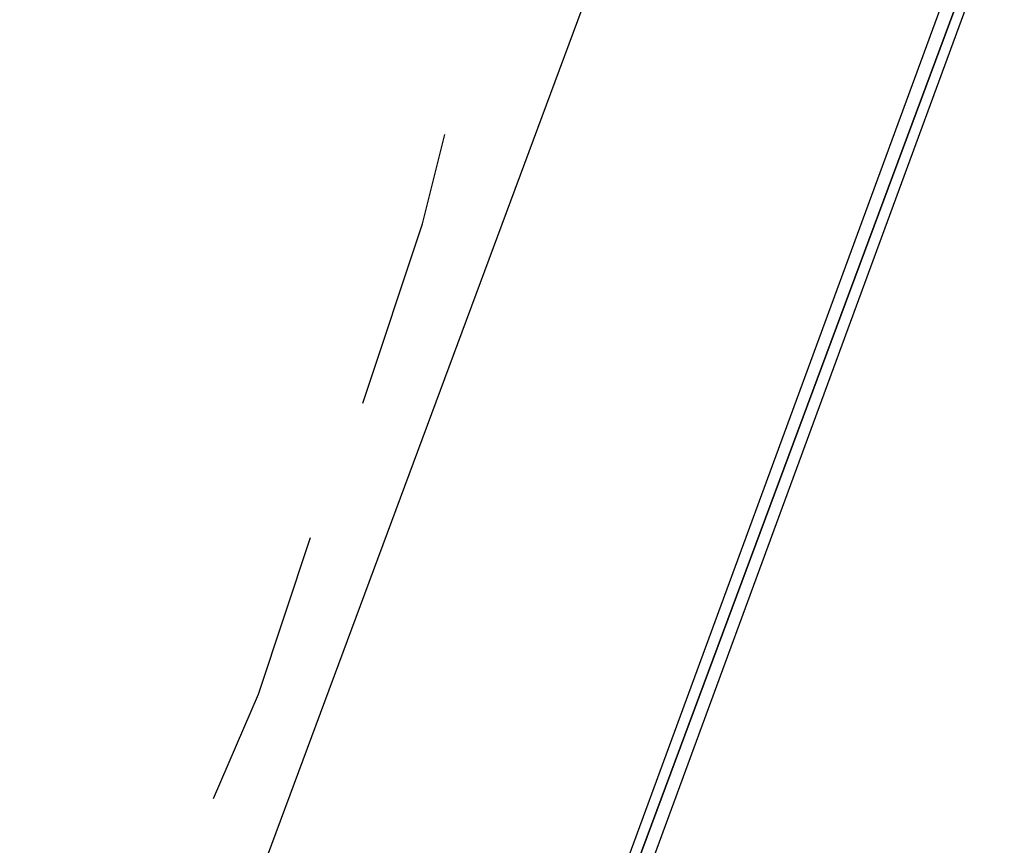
# Model space of a CAD drawing. Header units: feet. Extents: x -79 to 198, y -22 to 181.
# Tile 823 of 982: x 136.13 to 137.89, y 101.39 to 102.86. Entities that reach past the tile are written whole.
import ezdxf

# ---------------------------------------------------------------- set-up
doc = ezdxf.new("R2010")
doc.units = ezdxf.units.FT
doc.layers.add('A-LINEA', color=7, linetype='CONTINUOUS')

msp = doc.modelspace()

# ---------------------------------------------------------------- linework, layer by layer
at = {"layer": 'A-LINEA'}
msp.add_line((137.2533, 103.1911), (136.1333, 100.1778), dxfattribs=at)
msp.add_line((137.2533, 103.1911), (136.1333, 100.1778), dxfattribs=at)
for points in [[(137.88, 103.0844), (136.68, 99.8578), (136.6667, 99.8578), (137.8533, 103.0844), (137.8667, 103.0978), (137.88, 103.0844)], [(137.88, 103.0844), (136.68, 99.8578), (136.6667, 99.8578), (137.8533, 103.0844), (137.8667, 103.0978), (137.88, 103.0844)], [(137.8933, 103.0711), (136.7067, 99.8444), (136.6933, 99.8444), (136.68, 99.8578), (137.88, 103.0844), (137.8933, 103.0844), (137.8933, 103.0711)], [(137.8933, 103.0711), (136.7067, 99.8444), (136.6933, 99.8444), (136.68, 99.8578), (137.88, 103.0844), (137.8933, 103.0844), (137.8933, 103.0711)], [(136.7467, 102.1778), (136.8533, 102.4978), (136.8933, 102.6578)], [(136.7467, 102.1778), (136.8533, 102.4978), (136.8933, 102.6578)], [(136.48, 101.4711), (136.56, 101.6578), (136.6533, 101.9378)], [(136.48, 101.4711), (136.56, 101.6578), (136.6533, 101.9378)]]:
    msp.add_lwpolyline(points, dxfattribs=at)

doc.saveas('drawing.dxf')
